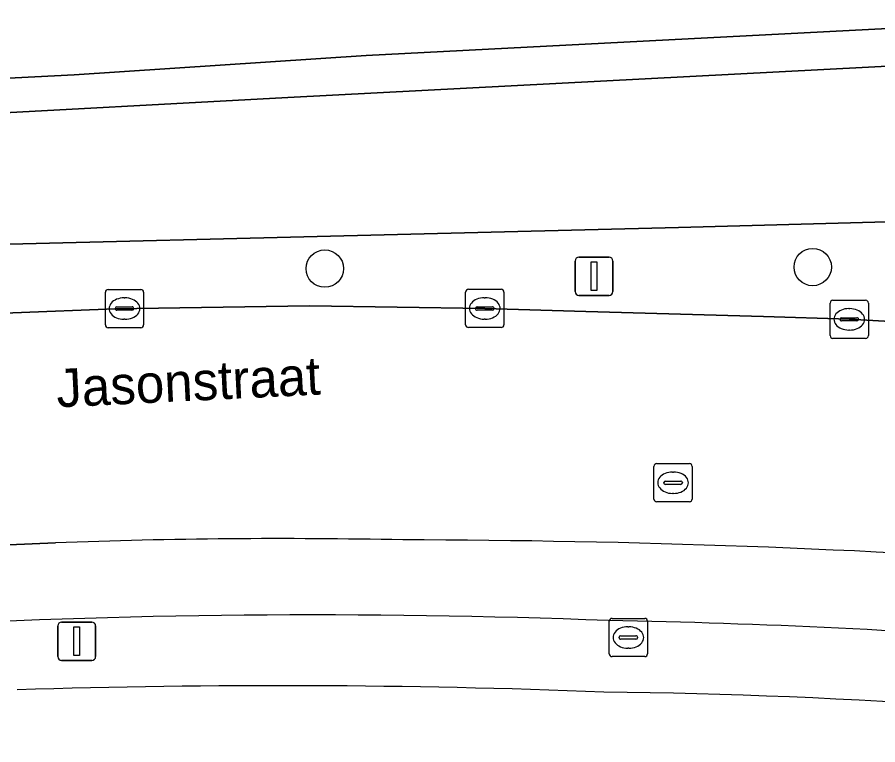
# Model space of a CAD drawing. Extents: x 161848 to 162726, y 385382 to 386521.
# Drawn here: x 162124.23 to 162146.72, y 386348.05 to 386367.08 of the extents above; entities that cross this region are included whole.
import ezdxf

# ---------------------------------------------------------------- set-up
doc = ezdxf.new("R2010")
doc.units = 0
for name, color, linetype in [('IMGEO_Berm_groen', 7, 'Continuous'), ('IMGEO_Boom', 7, 'Continuous'), ('IMGEO_Brandkraan', 7, 'Continuous'), ('IMGEO_Erf', 7, 'Continuous'), ('IMGEO_Fietspad_gesloten', 7, 'Continuous'), ('IMGEO_Kolk', 7, 'Continuous'), ('IMGEO_Lichtmast', 7, 'Continuous'), ('IMGEO_Openbare_ruimte_label', 7, 'Continuous'), ('IMGEO_Parkeervlak_open', 7, 'Continuous'), ('IMGEO_Rijbaan_lokaal_open', 7, 'Continuous'), ('IMGEO_Rioolput', 7, 'Continuous'), ('IMGEO_Voetpad_open', 7, 'Continuous')]:
    doc.layers.add(name, color=color, linetype=linetype)

msp = doc.modelspace()

# ---------------------------------------------------------------- linework, layer by layer
at = {"layer": 'IMGEO_Berm_groen'}
msp.add_lwpolyline([(162146.968, 386361.723), (162141.51, 386361.575), (162114.921, 386360.914), (162114.532, 386360.894), (162114.617, 386358.988), (162118.751, 386359.14), (162126.785, 386359.455), (162131.868, 386359.526), (162136.449, 386359.462), (162139.092, 386359.379), (162143.735, 386359.248), (162145.978, 386359.177), (162148.749, 386359.022)], dxfattribs=at)
at = {"layer": 'IMGEO_Boom'}
for centre in [(162145.022, 386360.543), (162132.266, 386360.504)]:
    msp.add_circle(centre, 0.489, dxfattribs=at)
at = {"layer": 'IMGEO_Brandkraan'}
for p, q in [((162139.777, 386351.357), (162140.629, 386351.357)), ((162139.702, 386350.431), (162139.702, 386351.283)), ((162140.19, 386351.137), (162140.215, 386351.137)), ((162140.703, 386351.283), (162140.703, 386350.431)), ((162139.961, 386350.851), (162139.961, 386350.863)), ((162140.399, 386350.814), (162140.001, 386350.814)), ((162140.004, 386350.9), (162140.402, 386350.9)), ((162140.445, 386350.863), (162140.445, 386350.851)), ((162140.213, 386350.577), (162140.188, 386350.577)), ((162140.629, 386350.357), (162139.777, 386350.357))]:
    msp.add_line(p, q, dxfattribs=at)
for points in [[(162139.777, 386351.357), (162140.629, 386351.357)], [(162139.702, 386350.431), (162139.702, 386351.283)], [(162140.703, 386351.283), (162140.703, 386350.431)], [(162140.629, 386350.357), (162139.777, 386350.357)]]:
    msp.add_lwpolyline(points, dxfattribs=at)
for centre, radius, start, end in [((162139.779, 386351.281), 0.0765, 91.552, 178.448), ((162139.779, 386351.281), 0.0765, 91.552, 178.448), ((162140.627, 386351.281), 0.0765, 1.552, 88.448), ((162140.627, 386351.281), 0.0765, 1.552, 88.448), ((162140.001, 386350.86), 0.0403, 85.8775, 175.7526), ((162139.998, 386350.85), 0.0366, 178.938, 274.7102), ((162140.402, 386350.857), 0.043, 264.8664, 352.4533), ((162140.406, 386350.862), 0.0386, 1.7309, 96.639), ((162139.779, 386350.433), 0.0765, 181.552, 268.448), ((162139.779, 386350.433), 0.0765, 181.552, 268.448), ((162140.627, 386350.433), 0.0765, 271.552, 358.448), ((162140.627, 386350.433), 0.0765, 271.552, 358.448)]:
    msp.add_arc(centre, radius, start, end, dxfattribs=at)
for centre, major_axis, ratio, start_param, end_param in [((162140.189, 386350.857), (-0.387, 0.002), 0.722429, 4.712389, 7.853982), ((162140.214, 386350.857), (-0.39, 0.002), 0.717154, 1.570796, 4.712389)]:
    msp.add_ellipse(centre, major_axis=major_axis, ratio=ratio, start_param=start_param, end_param=end_param, dxfattribs=at)
at = {"layer": 'IMGEO_Erf'}
msp.add_lwpolyline([(162098.294, 386364.179), (162125.713, 386365.574), (162133.351, 386366.075), (162152.711, 386367.077)], dxfattribs=at)
for centre, radius, start, end in [((162131.086, 386132.588), 217.009, 87.76218, 91.81188), ((162137.681, 386186.237), 163.205, 82.51731, 89.34046)]:
    msp.add_arc(centre, radius, start, end, dxfattribs=at)
at = {"layer": 'IMGEO_Fietspad_gesloten'}
msp.add_lwpolyline([(162152.32, 386366.073), (162131.297, 386364.979), (162122.27, 386364.487), (162115.293, 386364.208), (162065.445, 386361.685), (162066.4, 386358.343), (162067.788, 386358.516), (162072.157, 386358.748), (162075.491, 386358.922), (162086.436, 386359.471), (162094.846, 386359.878), (162096.891, 386359.975), (162105.153, 386360.438), (162111.169, 386360.718), (162114.532, 386360.894), (162114.921, 386360.914), (162141.51, 386361.575), (162146.968, 386361.723)], dxfattribs=at)
at = {"layer": 'IMGEO_Kolk'}
for p, q in [((162126.604, 386359.958), (162127.456, 386359.958)), ((162136.023, 386359.962), (162136.875, 386359.962)), ((162126.529, 386359.032), (162126.529, 386359.884)), ((162127.017, 386359.738), (162127.042, 386359.738)), ((162127.53, 386359.884), (162127.53, 386359.032)), ((162135.948, 386359.036), (162135.948, 386359.888)), ((162136.436, 386359.742), (162136.461, 386359.742)), ((162136.949, 386359.888), (162136.949, 386359.036)), ((162145.552, 386359.677), (162146.404, 386359.677)), ((162126.788, 386359.452), (162126.788, 386359.464)), ((162126.831, 386359.501), (162127.229, 386359.501)), ((162127.272, 386359.464), (162127.272, 386359.452)), ((162136.207, 386359.456), (162136.207, 386359.468)), ((162136.25, 386359.505), (162136.648, 386359.505)), ((162136.691, 386359.468), (162136.691, 386359.456)), ((162145.477, 386358.751), (162145.477, 386359.603)), ((162145.965, 386359.457), (162145.99, 386359.457)), ((162146.478, 386359.603), (162146.478, 386358.751)), ((162127.226, 386359.415), (162126.828, 386359.415)), ((162136.645, 386359.419), (162136.247, 386359.419)), ((162127.04, 386359.178), (162127.015, 386359.178)), ((162136.459, 386359.182), (162136.434, 386359.182)), ((162145.736, 386359.171), (162145.736, 386359.183)), ((162146.174, 386359.134), (162145.776, 386359.134)), ((162145.779, 386359.22), (162146.177, 386359.22)), ((162146.22, 386359.183), (162146.22, 386359.171)), ((162127.456, 386358.958), (162126.604, 386358.958)), ((162136.875, 386358.962), (162136.023, 386358.962)), ((162145.988, 386358.897), (162145.963, 386358.897)), ((162146.404, 386358.677), (162145.552, 386358.677))]:
    msp.add_line(p, q, dxfattribs=at)
for points in [[(162126.604, 386359.958), (162127.456, 386359.958)], [(162136.023, 386359.962), (162136.875, 386359.962)], [(162126.529, 386359.032), (162126.529, 386359.884)], [(162127.53, 386359.884), (162127.53, 386359.032)], [(162135.948, 386359.036), (162135.948, 386359.888)], [(162136.949, 386359.888), (162136.949, 386359.036)], [(162145.552, 386359.677), (162146.404, 386359.677)], [(162145.477, 386358.751), (162145.477, 386359.603)], [(162146.478, 386359.603), (162146.478, 386358.751)], [(162127.456, 386358.958), (162126.604, 386358.958)], [(162136.875, 386358.962), (162136.023, 386358.962)], [(162146.404, 386358.677), (162145.552, 386358.677)]]:
    msp.add_lwpolyline(points, dxfattribs=at)
for centre, radius, start, end in [((162126.606, 386359.882), 0.0765, 91.552, 178.448), ((162126.606, 386359.882), 0.0765, 91.552, 178.448), ((162127.454, 386359.882), 0.0765, 1.552, 88.448), ((162127.454, 386359.882), 0.0765, 1.552, 88.448), ((162136.025, 386359.886), 0.0765, 91.552, 178.448), ((162136.025, 386359.886), 0.0765, 91.552, 178.448), ((162136.873, 386359.886), 0.0765, 1.552, 88.448), ((162136.873, 386359.886), 0.0765, 1.552, 88.448), ((162145.554, 386359.601), 0.0765, 91.552, 178.448), ((162145.554, 386359.601), 0.0765, 91.552, 178.448), ((162146.402, 386359.601), 0.0765, 1.552, 88.448), ((162146.402, 386359.601), 0.0765, 1.552, 88.448), ((162126.828, 386359.461), 0.0403, 85.8775, 175.7526), ((162126.825, 386359.451), 0.0366, 178.938, 274.7102), ((162127.229, 386359.458), 0.043, 264.8664, 352.4533), ((162127.233, 386359.463), 0.0386, 1.7309, 96.639), ((162136.247, 386359.465), 0.0403, 85.8775, 175.7526), ((162136.244, 386359.455), 0.0366, 178.938, 274.7102), ((162136.648, 386359.462), 0.043, 264.8664, 352.4533), ((162136.652, 386359.467), 0.0386, 1.7309, 96.639), ((162126.606, 386359.034), 0.0765, 181.552, 268.448), ((162126.606, 386359.034), 0.0765, 181.552, 268.448), ((162127.454, 386359.034), 0.0765, 271.552, 358.448), ((162127.454, 386359.034), 0.0765, 271.552, 358.448), ((162136.025, 386359.038), 0.0765, 181.552, 268.448), ((162136.025, 386359.038), 0.0765, 181.552, 268.448), ((162136.873, 386359.038), 0.0765, 271.552, 358.448), ((162136.873, 386359.038), 0.0765, 271.552, 358.448), ((162145.776, 386359.18), 0.0403, 85.8775, 175.7526), ((162145.773, 386359.17), 0.0366, 178.938, 274.7102), ((162146.177, 386359.177), 0.043, 264.8664, 352.4533), ((162146.181, 386359.182), 0.0386, 1.7309, 96.639), ((162145.554, 386358.753), 0.0765, 181.552, 268.448), ((162145.554, 386358.753), 0.0765, 181.552, 268.448), ((162146.402, 386358.753), 0.0765, 271.552, 358.448), ((162146.402, 386358.753), 0.0765, 271.552, 358.448)]:
    msp.add_arc(centre, radius, start, end, dxfattribs=at)
for centre, major_axis, ratio, start_param, end_param in [((162127.016, 386359.458), (-0.387, 0.002), 0.722429, 4.712389, 7.853982), ((162127.041, 386359.458), (-0.39, 0.002), 0.717154, 1.570796, 4.712389), ((162136.435, 386359.462), (-0.387, 0.002), 0.722429, 4.712389, 7.853982), ((162136.46, 386359.462), (-0.39, 0.002), 0.717154, 1.570796, 4.712389), ((162145.964, 386359.177), (-0.387, 0.002), 0.722429, 4.712389, 7.853982), ((162145.989, 386359.177), (-0.39, 0.002), 0.717154, 1.570796, 4.712389)]:
    msp.add_ellipse(centre, major_axis=major_axis, ratio=ratio, start_param=start_param, end_param=end_param, dxfattribs=at)
at = {"layer": 'IMGEO_Lichtmast'}
for p, q in [((162138.909, 386360.802), (162139.699, 386360.802)), ((162139.699, 386360.802), (162138.909, 386360.802)), ((162138.809, 386359.902), (162138.809, 386360.702)), ((162138.809, 386360.702), (162138.809, 386359.902)), ((162139.799, 386360.702), (162139.799, 386359.902)), ((162139.799, 386359.902), (162139.799, 386360.702)), ((162139.699, 386359.802), (162138.909, 386359.802)), ((162138.909, 386359.802), (162139.699, 386359.802)), ((162125.286, 386350.36), (162125.286, 386351.16)), ((162125.286, 386351.16), (162125.286, 386350.36)), ((162125.386, 386351.26), (162126.176, 386351.26)), ((162126.176, 386351.26), (162125.386, 386351.26)), ((162126.276, 386351.16), (162126.276, 386350.36)), ((162126.276, 386350.36), (162126.276, 386351.16)), ((162126.176, 386350.26), (162125.386, 386350.26)), ((162125.386, 386350.26), (162126.176, 386350.26))]:
    msp.add_line(p, q, dxfattribs=at)
for points in [[(162139.229, 386360.677), (162139.379, 386360.677), (162139.379, 386359.927), (162139.229, 386359.927), (162139.229, 386360.677)], [(162125.706, 386351.135), (162125.856, 386351.135), (162125.856, 386350.385), (162125.706, 386350.385), (162125.706, 386351.135)]]:
    msp.add_lwpolyline(points, dxfattribs=at)
for centre, start, end in [((162138.909, 386360.702), 90, 180), ((162138.909, 386360.702), 90, 180), ((162139.699, 386360.702), 0, 90), ((162139.699, 386360.702), 360, 90), ((162138.909, 386359.902), 180, 270), ((162138.909, 386359.902), 180, 270), ((162139.699, 386359.902), 270, 0), ((162139.699, 386359.902), 270, 0), ((162125.386, 386351.16), 90, 180), ((162125.386, 386351.16), 90, 180), ((162126.176, 386351.16), 0, 90), ((162126.176, 386351.16), 360, 90), ((162125.386, 386350.36), 180, 270), ((162125.386, 386350.36), 180, 270), ((162126.176, 386350.36), 270, 0), ((162126.176, 386350.36), 270, 0)]:
    msp.add_arc(centre, 0.1, start, end, dxfattribs=at)
at = {"layer": 'IMGEO_Parkeervlak_open'}
msp.add_lwpolyline([(162125.226, 386353.331), (162118.505, 386353.047)], dxfattribs=at)
for centre, radius, start, end in [((162131.124, 386197.196), 156.247, 88.8336, 92.16348), ((162133.774, 386090.988), 262.422, 85.95243, 89.88406), ((162132.008, 386148.092), 203.355, 87.8362, 93.20463), ((162135.514, 386137.565), 213.779, 85.65747, 88.88175)]:
    msp.add_arc(centre, radius, start, end, dxfattribs=at)
at = {"layer": 'IMGEO_Rijbaan_lokaal_open'}
for points in [[(162148.749, 386359.022), (162145.978, 386359.177), (162143.735, 386359.248), (162139.092, 386359.379), (162136.449, 386359.462), (162131.868, 386359.526), (162126.785, 386359.455), (162118.751, 386359.14), (162114.617, 386358.988), (162111.225, 386358.836), (162105.206, 386358.592), (162096.976, 386358.254), (162094.896, 386358.165), (162086.487, 386357.836), (162075.596, 386357.395), (162072.225, 386357.267), (162066.573, 386357.021), (162069.563, 386348.586)], [(162077.247, 386351.358), (162107.547, 386352.554), (162107.715, 386352.561), (162117.285, 386352.995), (162118.505, 386353.047), (162125.226, 386353.331)]]:
    msp.add_lwpolyline(points, dxfattribs=at)
for centre, radius, start, end in [((162131.124, 386197.196), 156.247, 88.8336, 92.16348), ((162133.774, 386090.988), 262.422, 85.95243, 89.88406)]:
    msp.add_arc(centre, radius, start, end, dxfattribs=at)
at = {"layer": 'IMGEO_Rioolput'}
for p, q in [((162140.946, 386355.405), (162141.798, 386355.405)), ((162140.871, 386354.479), (162140.871, 386355.331)), ((162141.359, 386355.185), (162141.384, 386355.185)), ((162141.872, 386355.331), (162141.872, 386354.479)), ((162141.13, 386354.899), (162141.13, 386354.911)), ((162141.568, 386354.862), (162141.17, 386354.862)), ((162141.173, 386354.948), (162141.571, 386354.948)), ((162141.614, 386354.911), (162141.614, 386354.899)), ((162141.382, 386354.625), (162141.357, 386354.625)), ((162141.798, 386354.405), (162140.946, 386354.405))]:
    msp.add_line(p, q, dxfattribs=at)
for points in [[(162140.946, 386355.405), (162141.798, 386355.405)], [(162140.871, 386354.479), (162140.871, 386355.331)], [(162141.872, 386355.331), (162141.872, 386354.479)], [(162141.798, 386354.405), (162140.946, 386354.405)]]:
    msp.add_lwpolyline(points, dxfattribs=at)
for centre, radius, start, end in [((162140.948, 386355.329), 0.0765, 91.552, 178.448), ((162140.948, 386355.329), 0.0765, 91.552, 178.448), ((162141.796, 386355.329), 0.0765, 1.552, 88.448), ((162141.796, 386355.329), 0.0765, 1.552, 88.448), ((162141.17, 386354.908), 0.0403, 85.8775, 175.7526), ((162141.167, 386354.898), 0.0366, 178.938, 274.7102), ((162141.571, 386354.905), 0.043, 264.8664, 352.4533), ((162141.575, 386354.91), 0.0386, 1.7309, 96.639), ((162140.948, 386354.481), 0.0765, 181.552, 268.448), ((162140.948, 386354.481), 0.0765, 181.552, 268.448), ((162141.796, 386354.481), 0.0765, 271.552, 358.448), ((162141.796, 386354.481), 0.0765, 271.552, 358.448)]:
    msp.add_arc(centre, radius, start, end, dxfattribs=at)
for centre, major_axis, ratio, start_param, end_param in [((162141.358, 386354.905), (-0.387, 0.002), 0.722429, 4.712389, 7.853982), ((162141.383, 386354.905), (-0.39, 0.002), 0.717154, 1.570796, 4.712389)]:
    msp.add_ellipse(centre, major_axis=major_axis, ratio=ratio, start_param=start_param, end_param=end_param, dxfattribs=at)
at = {"layer": 'IMGEO_Voetpad_open'}
msp.add_lwpolyline([(162065.445, 386361.685), (162115.293, 386364.208), (162122.27, 386364.487), (162131.297, 386364.979), (162152.32, 386366.073), (162152.711, 386367.077), (162133.351, 386366.075), (162125.713, 386365.574), (162098.294, 386364.179), (162098.289, 386363.993), (162096.193, 386363.887), (162096.178, 386364.084), (162054.855, 386362.092), (162050.477, 386359.642), (162062.638, 386361.419)], dxfattribs=at)
for centre, radius, start, end in [((162132.008, 386148.092), 203.355, 87.8362, 93.20463), ((162135.514, 386137.565), 213.779, 85.65747, 88.88175), ((162131.086, 386132.588), 217.009, 87.76218, 91.81188), ((162137.681, 386186.237), 163.205, 82.51731, 89.34046)]:
    msp.add_arc(centre, radius, start, end, dxfattribs=at)

# ---------------------------------------------------------------- texts
at = {"layer": 'IMGEO_Openbare_ruimte_label'}
msp.add_text('Jasonstraat', height=1, rotation=2.8081, dxfattribs=at).set_placement((162125.268, 386356.874))

doc.saveas('drawing.dxf')
